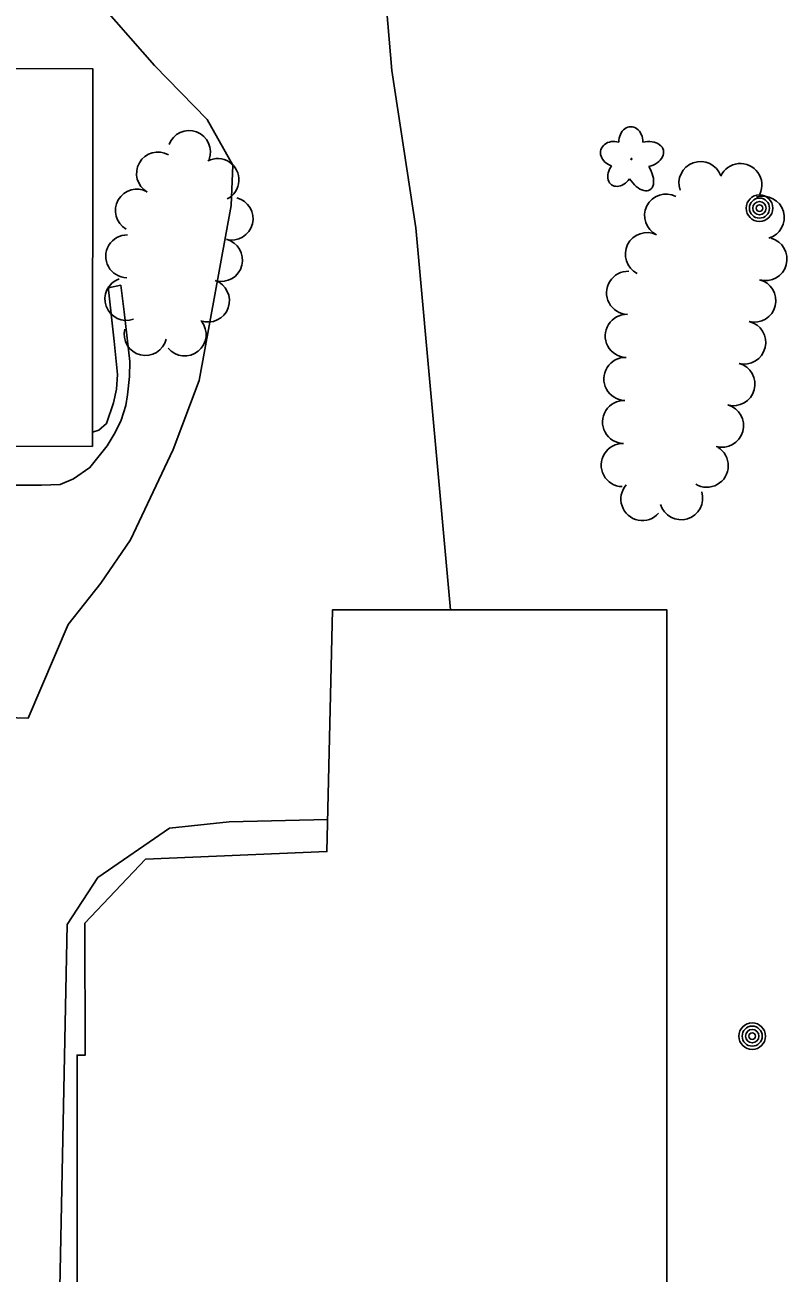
# Model space of a CAD drawing. Extents: x 588843 to 2552415, y 180129 to 269402.
# Drawn here: x 597218.6 to 597345.8, y 183830.5 to 184038.8 of the extents above; entities that cross this region are included whole.
import ezdxf

# ---------------------------------------------------------------- set-up
doc = ezdxf.new("R2010")
doc.units = 0
for name, color, linetype in [('E_BLD', 7, 'Continuous'), ('E_DWY', 7, 'Continuous'), ('E_LAND_TreeLine_P', 7, 'Continuous'), ('E_LAND_Vegetation', 7, 'Continuous'), ('E_MISCPROP', 7, 'Continuous'), ('E_PATH_Sidewalk', 7, 'Continuous')]:
    doc.layers.add(name, color=color, linetype=linetype)

# ---------------------------------------------------------------- blocks, each defined once
blk = doc.blocks.new('DTRE_4')
at = {"layer": 'E_LAND_Vegetation'}
blk.add_circle((-0.6, 0), 0.601, dxfattribs=at)
for centre, major_axis, ratio in [((-6.1, 17.5), (4.5, -16.3), 0.782863), ((-19.3, 0.5), (16.2, -0.4), 0.832022), ((13.3, 9), (-17.3, -9.6), 0.691916), ((-8.2, -17.2), (5.9, 15.9), 0.716896), ((11.6, -12.2), (-16.4, 15), 0.560249)]:
    blk.add_ellipse(centre, major_axis=major_axis, ratio=ratio, start_param=1.570796, end_param=4.712389, dxfattribs=at)
blk = doc.blocks.new('POLE_3')
at = {"layer": 'E_MISCPROP'}
for radius in [14.6, 11, 7.32, 3.66]:
    blk.add_circle((0, 0), radius, dxfattribs=at)

msp = doc.modelspace()

# ---------------------------------------------------------------- linework, layer by layer
at = {"layer": 'E_BLD'}
for points in [[(597106.38, 184061.74), (597165.32, 184061.63), (597165.28, 184037.77), (597172.11, 184037.76), (597172.1, 184031.6), (597229.92, 184031.5), (597229.81, 183968.48), (597199.98, 183968.53), (597199.86, 183903.49), (597174.16, 183903.53), (597174.03, 183835.02), (597156.06, 183835.05), (597156.18, 183901.02), (597145.67, 183901.03), (597145.88, 184021.95), (597106.31, 184022.02)], [(597325.75, 183727.35), (597227.25, 183727.35), (597227.25, 183866.85), (597228.64, 183866.85), (597228.58, 183888.87), (597238.68, 183899.54), (597269, 183900.83), (597269.92, 183941.21), (597325.75, 183941.21)]]:
    msp.add_lwpolyline(points, close=True, dxfattribs=at)
at = {"layer": 'E_DWY'}
for points in [[(597289.65, 183941.21), (597283.81, 184004.99), (597279.81, 184031.22), (597278.24, 184050.27), (597279.4, 184065.09), (597281.23, 184088.44), (597284.53, 184107.61), (597285.2, 184114.99)], [(597217.5, 184063.27), (597225.08, 184053.82), (597231.81, 184041.65), (597240.21, 184032.08), (597248.96, 184023.04), (597253.27, 184015.43), (597252.98, 184008.68), (597247.63, 183979.46), (597243.29, 183967.94), (597236.18, 183952.88), (597231.24, 183945.62), (597225.75, 183938.73), (597219.12, 183923.11), (597199.9, 183923.64)], [(597227.25, 183772.95), (597225.15, 183773.57), (597223.46, 183781.19), (597225.63, 183888.66), (597230.74, 183896.5), (597242.69, 183904.76), (597252.65, 183905.79), (597269.12, 183906.17)]]:
    msp.add_lwpolyline(points, dxfattribs=at)
at = {"layer": 'E_LAND_TreeLine_P'}
for centre, radius, start, end in [((597245.97, 184017.62), 3.57, 339.5783, 159.5783), ((597240.76, 184014.04), 3.57, 60.1987, 240.1987), ((597250.72, 184012.96), 3.57, 297.0585, 117.0585), ((597331.37, 184012.44), 3.6, 19.3725, 199.3725), ((597338.03, 184012.1), 3.6, 335.3857, 155.3857), ((597237.22, 184007.85), 3.57, 60.1987, 240.1987), ((597253.08, 184006.5), 3.57, 255.6497, 75.6497), ((597325.64, 184007), 3.6, 63.3663, 243.3663), ((597341.76, 184006.67), 3.6, 286.414, 106.414), ((597235.62, 184000.21), 3.57, 88.8483, 268.8483), ((597251.32, 183999.59), 3.57, 255.6497, 75.6497), ((597322.42, 184000.57), 3.6, 63.3663, 243.3663), ((597342.23, 183999.76), 3.6, 254.548, 74.548), ((597319.28, 183994.12), 3.6, 88.2289, 268.2289), ((597235.49, 183993.08), 3.57, 109.8592, 289.8592), ((597249.13, 183992.81), 3.57, 250.5571, 70.5571), ((597340.37, 183992.81), 3.6, 256.3379, 76.3379), ((597319.06, 183986.93), 3.6, 88.2289, 268.2289), ((597245.25, 183987.14), 3.57, 219.0103, 39.0103), ((597338.67, 183985.82), 3.6, 256.3379, 76.3379), ((597238.68, 183987.22), 3.57, 166.3379, 346.3379), ((597318.84, 183979.74), 3.6, 88.2289, 268.2289), ((597336.88, 183978.86), 3.6, 254.548, 74.548), ((597318.62, 183972.55), 3.6, 88.2289, 268.2289), ((597334.96, 183971.92), 3.6, 254.548, 74.548), ((597318.39, 183965.36), 3.6, 88.2289, 268.2289), ((597332.42, 183965.26), 3.6, 239.1718, 59.1718), ((597321.68, 183959.69), 3.6, 138.7787, 318.7787), ((597328.15, 183959.83), 3.6, 196.7437, 16.7437)]:
    msp.add_arc(centre, radius, start, end, dxfattribs=at)
at = {"layer": 'E_PATH_Sidewalk'}
for points in [[(597206.91, 183968.52), (597207.03, 183961.99), (597221.34, 183962.03), (597224.41, 183962.13), (597226.67, 183963.08), (597229.4, 183964.95), (597232.29, 183968.57), (597233.65, 183970.82), (597234.63, 183972.86), (597235.41, 183975.28), (597235.7, 183977.09), (597236.02, 183980.15), (597236.08, 183982.66), (597235.1, 183990.92), (597234.55, 183995.38), (597232.5, 183994.93)], [(597232.48, 183995.11), (597233.44, 183986.02), (597234.01, 183980.5), (597233.85, 183978.02), (597233.33, 183975.75), (597232.16, 183972.28), (597230.9, 183971.16), (597229.81, 183970.88)]]:
    msp.add_lwpolyline(points, dxfattribs=at)

# ---------------------------------------------------------------- block references
at = {"layer": 'E_LAND_Vegetation', "xscale": 0.1524003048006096, "yscale": 0.15240030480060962, "rotation": -15.451989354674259}
msp.add_blockref('DTRE_4', (597319.93, 184016.44), dxfattribs=at)
at = {"layer": 'E_MISCPROP', "xscale": 0.1524003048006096, "yscale": 0.15240030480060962, "rotation": -15.451989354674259}
for p in [(597341.22, 184008.25), (597340.01, 183870.02)]:
    msp.add_blockref('POLE_3', p, dxfattribs=at)

doc.saveas('drawing.dxf')
